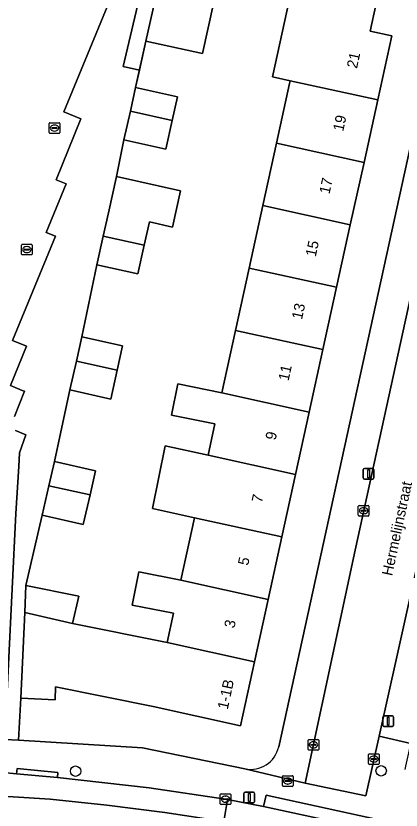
# Model space of a CAD drawing. Extents: x 160023 to 161302, y 384750 to 385707.
# Drawn here: x 160527 to 160563.2, y 385064.1 to 385138.7 of the extents above; entities that cross this region are included whole.
import ezdxf

# ---------------------------------------------------------------- set-up
doc = ezdxf.new("R2010")
doc.units = 0
for name, color, linetype in [('IMGEO_Boom', 7, 'Continuous'), ('IMGEO_Brandkraan', 7, 'Continuous'), ('IMGEO_Erf', 7, 'Continuous'), ('IMGEO_Groenvoorziening', 7, 'Continuous'), ('IMGEO_Kolk', 7, 'Continuous'), ('IMGEO_Lichtmast', 7, 'Continuous'), ('IMGEO_Muur', 7, 'Continuous'), ('IMGEO_Openbare_ruimte_label', 7, 'Continuous'), ('IMGEO_Pand', 7, 'Continuous'), ('IMGEO_Pand_nummerreeks', 7, 'Continuous'), ('IMGEO_Parkeervlak_gesloten', 7, 'Continuous'), ('IMGEO_Rijbaan_lokaal_gesloten', 7, 'Continuous'), ('IMGEO_Rijbaan_lokaal_open', 7, 'Continuous'), ('IMGEO_Voetpad_open', 7, 'Continuous')]:
    doc.layers.add(name, color=color, linetype=linetype)

msp = doc.modelspace()

# ---------------------------------------------------------------- linework, layer by layer
at = {"layer": 'IMGEO_Boom'}
for centre in [(160532.623, 385067.747), (160561.307, 385067.782)]:
    msp.add_circle(centre, 0.489, dxfattribs=at)
at = {"layer": 'IMGEO_Brandkraan'}
for p, q in [((160552.04, 385066.396), (160552.04, 385067.248)), ((160552.115, 385067.322), (160552.967, 385067.322)), ((160553.041, 385067.248), (160553.041, 385066.396)), ((160552.299, 385066.816), (160552.299, 385066.828)), ((160552.737, 385066.779), (160552.339, 385066.779)), ((160552.342, 385066.865), (160552.74, 385066.865)), ((160552.551, 385066.542), (160552.526, 385066.542)), ((160552.528, 385067.102), (160552.553, 385067.102)), ((160552.783, 385066.828), (160552.783, 385066.816)), ((160552.967, 385066.322), (160552.115, 385066.322))]:
    msp.add_line(p, q, dxfattribs=at)
for points in [[(160552.04, 385066.396), (160552.04, 385067.248)], [(160552.115, 385067.322), (160552.967, 385067.322)], [(160553.041, 385067.248), (160553.041, 385066.396)], [(160552.967, 385066.322), (160552.115, 385066.322)]]:
    msp.add_lwpolyline(points, dxfattribs=at)
for centre, radius, start, end in [((160552.117, 385067.246), 0.0765, 91.55205, 178.44795), ((160552.117, 385067.246), 0.0765, 91.55205, 178.44795), ((160552.965, 385067.246), 0.0765, 1.55205, 88.44795), ((160552.965, 385067.246), 0.0765, 1.55205, 88.44795), ((160552.339, 385066.825), 0.0403, 85.87752, 175.75265), ((160552.336, 385066.815), 0.0366, 178.93798, 274.71019), ((160552.74, 385066.822), 0.043, 264.86636, 352.45326), ((160552.744, 385066.827), 0.0386, 1.73085, 96.63898), ((160552.117, 385066.398), 0.0765, 181.55205, 268.44795), ((160552.117, 385066.398), 0.0765, 181.55205, 268.44795), ((160552.965, 385066.398), 0.0765, 271.55205, 358.44795), ((160552.965, 385066.398), 0.0765, 271.55205, 358.44795)]:
    msp.add_arc(centre, radius, start, end, dxfattribs=at)
for centre, major_axis, ratio, start_param, end_param in [((160552.527, 385066.822), (-0.387, 0.002), 0.722429, 4.712389, 7.853982), ((160552.552, 385066.822), (-0.39, 0.002), 0.717154, 1.570796, 4.712389)]:
    msp.add_ellipse(centre, major_axis=major_axis, ratio=ratio, start_param=start_param, end_param=end_param, dxfattribs=at)
at = {"layer": 'IMGEO_Erf'}
for points in [[(160567.473, 385142.038), (160561.352, 385142.132), (160560.275, 385137.217), (160562.294, 385136.775), (160560.979, 385130.771), (160559.696, 385124.91), (160558.412, 385119.049), (160557.128, 385113.188), (160555.845, 385107.327), (160554.561, 385101.466), (160553.277, 385095.604), (160551.994, 385089.744), (160550.711, 385083.883), (160549.427, 385078.022), (160548.111, 385072.013), (160539.896, 385073.812), (160530.743, 385075.667), (160530.69, 385074.46), (160527.483, 385074.6), (160527.247, 385070.646), (160538.903, 385069.928), (160548.517, 385067.968)], [(160546.135, 385142.382), (160544.519, 385135.117), (160539.217, 385136.295), (160538.611, 385133.564), (160538.252, 385131.943), (160542.177, 385131.075), (160541.686, 385128.854), (160541.086, 385126.144), (160537.161, 385127.012), (160536.455, 385123.573), (160542.473, 385122.239), (160541.719, 385118.84), (160539.553, 385119.32), (160539.071, 385117.142), (160538.471, 385114.436), (160534.619, 385115.29), (160533.2, 385108.525), (160537.038, 385107.669), (160536.535, 385105.414), (160535.926, 385102.683), (160532.088, 385103.539), (160530.634, 385096.826), (160534.49, 385095.946), (160533.975, 385093.69), (160533.341, 385090.913), (160529.485, 385091.793), (160527.954, 385085.191), (160532.927, 385084.178), (160532.33, 385081.622), (160541.212, 385079.821), (160541.816, 385082.578), (160537.939, 385083.349), (160538.558, 385086.465), (160542.496, 385085.682), (160543.779, 385091.543), (160539.825, 385092.409), (160541.024, 385098.289), (160545.063, 385097.404), (160545.707, 385100.347), (160541.614, 385101.182), (160542.211, 385104.109), (160546.346, 385103.265), (160547.63, 385109.126), (160548.913, 385114.987), (160550.197, 385120.848), (160551.48, 385126.709), (160552.709, 385132.319), (160552.764, 385132.571), (160551.1, 385132.935), (160553.142, 385142.259)], [(160551.687, 385070.032), (160567.473, 385142.038)]]:
    msp.add_lwpolyline(points, dxfattribs=at)
msp.add_arc((160549.055, 385070.608), 2.694, 258.47793, 347.6587, dxfattribs=at)
at = {"layer": 'IMGEO_Groenvoorziening'}
msp.add_lwpolyline([(160579.038, 385132.279), (160578.019, 385132.528), (160574.748, 385133.329), (160572.571, 385123.582), (160566.132, 385093.537), (160561.106, 385071.043), (160564.081, 385070.348), (160564.015, 385070.04), (160564.192, 385070.042), (160569.462, 385070.092)], dxfattribs=at)
at = {"layer": 'IMGEO_Kolk'}
for p, q in [((160530.142, 385127.704), (160530.142, 385128.556)), ((160530.217, 385128.63), (160531.069, 385128.63)), ((160530.63, 385128.41), (160530.655, 385128.41)), ((160531.143, 385128.556), (160531.143, 385127.704)), ((160531.069, 385127.63), (160530.217, 385127.63)), ((160530.401, 385128.124), (160530.401, 385128.136)), ((160530.839, 385128.087), (160530.441, 385128.087)), ((160530.444, 385128.173), (160530.842, 385128.173)), ((160530.653, 385127.85), (160530.628, 385127.85)), ((160530.885, 385128.136), (160530.885, 385128.124)), ((160527.545, 385116.298), (160527.545, 385117.15)), ((160527.62, 385117.224), (160528.472, 385117.224)), ((160528.546, 385117.15), (160528.546, 385116.298)), ((160527.804, 385116.718), (160527.804, 385116.73)), ((160528.242, 385116.681), (160527.844, 385116.681)), ((160527.847, 385116.767), (160528.245, 385116.767)), ((160528.056, 385116.444), (160528.031, 385116.444)), ((160528.033, 385117.004), (160528.058, 385117.004)), ((160528.288, 385116.73), (160528.288, 385116.718)), ((160528.472, 385116.224), (160527.62, 385116.224)), ((160559.163, 385091.773), (160559.163, 385092.625)), ((160559.238, 385092.699), (160560.09, 385092.699)), ((160560.164, 385092.625), (160560.164, 385091.773)), ((160559.422, 385092.193), (160559.422, 385092.205)), ((160559.86, 385092.156), (160559.462, 385092.156)), ((160559.465, 385092.242), (160559.863, 385092.242)), ((160559.674, 385091.919), (160559.649, 385091.919)), ((160559.651, 385092.479), (160559.676, 385092.479)), ((160559.906, 385092.205), (160559.906, 385092.193)), ((160560.09, 385091.699), (160559.238, 385091.699)), ((160554.449, 385069.797), (160554.449, 385070.649)), ((160554.524, 385070.723), (160555.376, 385070.723)), ((160554.708, 385070.217), (160554.708, 385070.229)), ((160555.146, 385070.18), (160554.748, 385070.18)), ((160554.751, 385070.266), (160555.149, 385070.266)), ((160554.937, 385070.503), (160554.962, 385070.503)), ((160555.192, 385070.229), (160555.192, 385070.217)), ((160555.45, 385070.649), (160555.45, 385069.797)), ((160555.376, 385069.723), (160554.524, 385069.723)), ((160554.96, 385069.943), (160554.935, 385069.943)), ((160560.123, 385068.457), (160560.123, 385069.309)), ((160560.198, 385069.383), (160561.05, 385069.383)), ((160560.382, 385068.877), (160560.382, 385068.889)), ((160560.82, 385068.84), (160560.422, 385068.84)), ((160560.425, 385068.926), (160560.823, 385068.926)), ((160560.611, 385069.163), (160560.636, 385069.163)), ((160560.866, 385068.889), (160560.866, 385068.877)), ((160561.124, 385069.309), (160561.124, 385068.457)), ((160561.05, 385068.383), (160560.198, 385068.383)), ((160560.634, 385068.603), (160560.609, 385068.603)), ((160546.198, 385064.698), (160546.198, 385065.55)), ((160546.273, 385065.624), (160547.125, 385065.624)), ((160546.457, 385065.118), (160546.457, 385065.13)), ((160546.895, 385065.081), (160546.497, 385065.081)), ((160546.5, 385065.167), (160546.898, 385065.167)), ((160546.686, 385065.404), (160546.711, 385065.404)), ((160546.941, 385065.13), (160546.941, 385065.118)), ((160547.199, 385065.55), (160547.199, 385064.698)), ((160547.125, 385064.624), (160546.273, 385064.624)), ((160546.709, 385064.844), (160546.684, 385064.844))]:
    msp.add_line(p, q, dxfattribs=at)
for points in [[(160530.142, 385127.704), (160530.142, 385128.556)], [(160530.217, 385128.63), (160531.069, 385128.63)], [(160531.143, 385128.556), (160531.143, 385127.704)], [(160531.069, 385127.63), (160530.217, 385127.63)], [(160527.545, 385116.298), (160527.545, 385117.15)], [(160527.62, 385117.224), (160528.472, 385117.224)], [(160528.546, 385117.15), (160528.546, 385116.298)], [(160528.472, 385116.224), (160527.62, 385116.224)], [(160559.163, 385091.773), (160559.163, 385092.625)], [(160559.238, 385092.699), (160560.09, 385092.699)], [(160560.164, 385092.625), (160560.164, 385091.773)], [(160560.09, 385091.699), (160559.238, 385091.699)], [(160554.449, 385069.797), (160554.449, 385070.649)], [(160554.524, 385070.723), (160555.376, 385070.723)], [(160555.45, 385070.649), (160555.45, 385069.797)], [(160555.376, 385069.723), (160554.524, 385069.723)], [(160560.123, 385068.457), (160560.123, 385069.309)], [(160560.198, 385069.383), (160561.05, 385069.383)], [(160561.124, 385069.309), (160561.124, 385068.457)], [(160561.05, 385068.383), (160560.198, 385068.383)], [(160546.198, 385064.698), (160546.198, 385065.55)], [(160546.273, 385065.624), (160547.125, 385065.624)], [(160547.199, 385065.55), (160547.199, 385064.698)], [(160547.125, 385064.624), (160546.273, 385064.624)]]:
    msp.add_lwpolyline(points, dxfattribs=at)
for centre, radius, start, end in [((160530.219, 385128.554), 0.0765, 91.55205, 178.44795), ((160530.219, 385128.554), 0.0765, 91.55205, 178.44795), ((160531.067, 385128.554), 0.0765, 1.55205, 88.44795), ((160531.067, 385128.554), 0.0765, 1.55205, 88.44795), ((160530.219, 385127.706), 0.0765, 181.55205, 268.44795), ((160530.219, 385127.706), 0.0765, 181.55205, 268.44795), ((160530.441, 385128.133), 0.0403, 85.87752, 175.75265), ((160530.438, 385128.123), 0.0366, 178.93798, 274.71019), ((160530.842, 385128.13), 0.043, 264.86636, 352.45326), ((160530.846, 385128.135), 0.0386, 1.73085, 96.63898), ((160531.067, 385127.706), 0.0765, 271.55205, 358.44795), ((160531.067, 385127.706), 0.0765, 271.55205, 358.44795), ((160527.622, 385117.148), 0.0765, 91.55205, 178.44795), ((160527.622, 385117.148), 0.0765, 91.55205, 178.44795), ((160528.47, 385117.148), 0.0765, 1.55205, 88.44795), ((160528.47, 385117.148), 0.0765, 1.55205, 88.44795), ((160527.844, 385116.727), 0.0403, 85.87752, 175.75265), ((160527.841, 385116.717), 0.0366, 178.93798, 274.71019), ((160528.245, 385116.724), 0.043, 264.86636, 352.45326), ((160528.249, 385116.729), 0.0386, 1.73085, 96.63898), ((160527.622, 385116.3), 0.0765, 181.55205, 268.44795), ((160527.622, 385116.3), 0.0765, 181.55205, 268.44795), ((160528.47, 385116.3), 0.0765, 271.55205, 358.44795), ((160528.47, 385116.3), 0.0765, 271.55205, 358.44795), ((160559.24, 385092.623), 0.0765, 91.55205, 178.44795), ((160559.24, 385092.623), 0.0765, 91.55205, 178.44795), ((160560.088, 385092.623), 0.0765, 1.55205, 88.44795), ((160560.088, 385092.623), 0.0765, 1.55205, 88.44795), ((160559.24, 385091.775), 0.0765, 181.55205, 268.44795), ((160559.24, 385091.775), 0.0765, 181.55205, 268.44795), ((160559.462, 385092.202), 0.0403, 85.87752, 175.75265), ((160559.459, 385092.192), 0.0366, 178.93798, 274.71019), ((160559.863, 385092.199), 0.043, 264.86636, 352.45326), ((160559.867, 385092.204), 0.0386, 1.73085, 96.63898), ((160560.088, 385091.775), 0.0765, 271.55205, 358.44795), ((160560.088, 385091.775), 0.0765, 271.55205, 358.44795), ((160554.526, 385070.647), 0.0765, 91.55205, 178.44795), ((160554.526, 385070.647), 0.0765, 91.55205, 178.44795), ((160554.748, 385070.226), 0.0403, 85.87752, 175.75265), ((160554.745, 385070.216), 0.0366, 178.93798, 274.71019), ((160555.149, 385070.223), 0.043, 264.86636, 352.45326), ((160555.153, 385070.228), 0.0386, 1.73085, 96.63898), ((160555.374, 385070.647), 0.0765, 1.55205, 88.44795), ((160555.374, 385070.647), 0.0765, 1.55205, 88.44795), ((160554.526, 385069.799), 0.0765, 181.55205, 268.44795), ((160554.526, 385069.799), 0.0765, 181.55205, 268.44795), ((160555.374, 385069.799), 0.0765, 271.55205, 358.44795), ((160555.374, 385069.799), 0.0765, 271.55205, 358.44795), ((160560.2, 385069.307), 0.0765, 91.55205, 178.44795), ((160560.2, 385069.307), 0.0765, 91.55205, 178.44795), ((160560.422, 385068.886), 0.0403, 85.87752, 175.75265), ((160560.419, 385068.876), 0.0366, 178.93798, 274.71019), ((160560.823, 385068.883), 0.043, 264.86636, 352.45326), ((160560.827, 385068.888), 0.0386, 1.73085, 96.63898), ((160561.048, 385069.307), 0.0765, 1.55205, 88.44795), ((160561.048, 385069.307), 0.0765, 1.55205, 88.44795), ((160560.2, 385068.459), 0.0765, 181.55205, 268.44795), ((160560.2, 385068.459), 0.0765, 181.55205, 268.44795), ((160561.048, 385068.459), 0.0765, 271.55205, 358.44795), ((160561.048, 385068.459), 0.0765, 271.55205, 358.44795), ((160546.275, 385065.548), 0.0765, 91.55205, 178.44795), ((160546.275, 385065.548), 0.0765, 91.55205, 178.44795), ((160546.497, 385065.127), 0.0403, 85.87752, 175.75265), ((160546.494, 385065.117), 0.0366, 178.93798, 274.71019), ((160546.898, 385065.124), 0.043, 264.86636, 352.45326), ((160546.902, 385065.129), 0.0386, 1.73085, 96.63898), ((160547.123, 385065.548), 0.0765, 1.55205, 88.44795), ((160547.123, 385065.548), 0.0765, 1.55205, 88.44795), ((160546.275, 385064.7), 0.0765, 181.55205, 268.44795), ((160546.275, 385064.7), 0.0765, 181.55205, 268.44795), ((160547.123, 385064.7), 0.0765, 271.55205, 358.44795), ((160547.123, 385064.7), 0.0765, 271.55205, 358.44795)]:
    msp.add_arc(centre, radius, start, end, dxfattribs=at)
for centre, major_axis, ratio, start_param, end_param in [((160530.629, 385128.13), (-0.387, 0.002), 0.722429, 4.712389, 7.853982), ((160530.654, 385128.13), (-0.39, 0.002), 0.717154, 1.570796, 4.712389), ((160528.032, 385116.724), (-0.387, 0.002), 0.722429, 4.712389, 7.853982), ((160528.057, 385116.724), (-0.39, 0.002), 0.717154, 1.570796, 4.712389), ((160559.65, 385092.199), (-0.387, 0.002), 0.722429, 4.712389, 7.853982), ((160559.675, 385092.199), (-0.39, 0.002), 0.717154, 1.570796, 4.712389), ((160554.936, 385070.223), (-0.387, 0.002), 0.722429, 4.712389, 7.853982), ((160554.961, 385070.223), (-0.39, 0.002), 0.717154, 1.570796, 4.712389), ((160560.61, 385068.883), (-0.387, 0.002), 0.722429, 4.712389, 7.853982), ((160560.635, 385068.883), (-0.39, 0.002), 0.717154, 1.570796, 4.712389), ((160546.685, 385065.124), (-0.387, 0.002), 0.722429, 4.712389, 7.853982), ((160546.71, 385065.124), (-0.39, 0.002), 0.717154, 1.570796, 4.712389)]:
    msp.add_ellipse(centre, major_axis=major_axis, ratio=ratio, start_param=start_param, end_param=end_param, dxfattribs=at)
at = {"layer": 'IMGEO_Lichtmast'}
for p, q in [((160559.63, 385095.279), (160559.63, 385096.079)), ((160559.63, 385096.079), (160559.63, 385095.279)), ((160559.73, 385096.179), (160560.52, 385096.179)), ((160560.52, 385096.179), (160559.73, 385096.179)), ((160560.62, 385096.079), (160560.62, 385095.279)), ((160560.62, 385095.279), (160560.62, 385096.079)), ((160560.52, 385095.179), (160559.73, 385095.179)), ((160559.73, 385095.179), (160560.52, 385095.179)), ((160561.471, 385072.031), (160561.471, 385072.831)), ((160561.471, 385072.831), (160561.471, 385072.031)), ((160561.571, 385072.931), (160562.361, 385072.931)), ((160562.361, 385072.931), (160561.571, 385072.931)), ((160562.461, 385072.831), (160562.461, 385072.031)), ((160562.461, 385072.031), (160562.461, 385072.831)), ((160562.361, 385071.931), (160561.571, 385071.931)), ((160561.571, 385071.931), (160562.361, 385071.931)), ((160548.424, 385064.867), (160548.424, 385065.667)), ((160548.424, 385065.667), (160548.424, 385064.867)), ((160548.524, 385065.767), (160549.314, 385065.767)), ((160549.314, 385065.767), (160548.524, 385065.767)), ((160549.414, 385065.667), (160549.414, 385064.867)), ((160549.414, 385064.867), (160549.414, 385065.667)), ((160549.314, 385064.767), (160548.524, 385064.767)), ((160548.524, 385064.767), (160549.314, 385064.767))]:
    msp.add_line(p, q, dxfattribs=at)
for points in [[(160560.05, 385096.054), (160560.2, 385096.054), (160560.2, 385095.304), (160560.05, 385095.304), (160560.05, 385096.054)], [(160561.891, 385072.806), (160562.041, 385072.806), (160562.041, 385072.056), (160561.891, 385072.056), (160561.891, 385072.806)], [(160548.844, 385065.642), (160548.994, 385065.642), (160548.994, 385064.892), (160548.844, 385064.892), (160548.844, 385065.642)]]:
    msp.add_lwpolyline(points, dxfattribs=at)
for centre, start, end in [((160559.73, 385096.079), 90, 180), ((160559.73, 385096.079), 90, 180), ((160560.52, 385096.079), 0, 90), ((160560.52, 385096.079), 360, 90), ((160559.73, 385095.279), 180, 270), ((160559.73, 385095.279), 180, 270), ((160560.52, 385095.279), 270, 0), ((160560.52, 385095.279), 270, 0), ((160561.571, 385072.831), 90, 180), ((160561.571, 385072.831), 90, 180), ((160562.361, 385072.831), 0, 90), ((160562.361, 385072.831), 360, 90), ((160561.571, 385072.031), 180, 270), ((160561.571, 385072.031), 180, 270), ((160562.361, 385072.031), 270, 0), ((160562.361, 385072.031), 270, 0), ((160548.524, 385065.667), 90, 180), ((160548.524, 385065.667), 90, 180), ((160549.314, 385065.667), 0, 90), ((160549.314, 385065.667), 360, 90), ((160548.524, 385064.867), 180, 270), ((160548.524, 385064.867), 180, 270), ((160549.314, 385064.867), 270, 0), ((160549.314, 385064.867), 270, 0)]:
    msp.add_arc(centre, 0.1, start, end, dxfattribs=at)
at = {"layer": 'IMGEO_Muur'}
msp.add_lwpolyline([(160538.252, 385131.943), (160539.217, 385136.295)], dxfattribs=at)
at = {"layer": 'IMGEO_Pand'}
for points in [[(160544.519, 385135.117), (160546.135, 385142.382), (160543.395, 385142.397), (160540.577, 385142.413), (160539.217, 385136.295)], [(160560.275, 385137.217), (160561.352, 385142.132), (160556.353, 385142.209), (160553.142, 385142.259), (160551.1, 385132.935), (160552.764, 385132.571), (160560.979, 385130.771), (160562.294, 385136.775)], [(160560.979, 385130.771), (160552.764, 385132.571), (160552.709, 385132.319), (160551.48, 385126.709), (160559.696, 385124.91)], [(160542.177, 385131.075), (160538.252, 385131.943), (160537.759, 385129.713), (160541.686, 385128.854)], [(160541.086, 385126.144), (160541.686, 385128.854), (160537.759, 385129.713), (160537.161, 385127.012)], [(160559.696, 385124.91), (160551.48, 385126.709), (160550.197, 385120.848), (160558.412, 385119.049)], [(160542.473, 385122.239), (160536.455, 385123.573), (160535.701, 385120.173), (160535.216, 385117.986), (160539.071, 385117.142), (160539.553, 385119.32), (160541.719, 385118.84)], [(160558.412, 385119.049), (160550.197, 385120.848), (160548.913, 385114.987), (160557.128, 385113.188)], [(160538.471, 385114.436), (160539.071, 385117.142), (160535.216, 385117.986), (160534.619, 385115.29)], [(160557.128, 385113.188), (160548.913, 385114.987), (160547.63, 385109.126), (160555.845, 385107.327)], [(160555.845, 385107.327), (160547.63, 385109.126), (160546.346, 385103.265), (160554.561, 385101.466)], [(160537.038, 385107.669), (160533.2, 385108.525), (160532.694, 385106.255), (160536.535, 385105.414)], [(160535.926, 385102.683), (160536.535, 385105.414), (160532.694, 385106.255), (160532.088, 385103.539)], [(160554.561, 385101.466), (160546.346, 385103.265), (160542.211, 385104.109), (160541.614, 385101.182), (160545.707, 385100.347), (160545.063, 385097.404), (160553.277, 385095.604)], [(160553.277, 385095.604), (160545.063, 385097.404), (160541.024, 385098.289), (160539.825, 385092.409), (160543.779, 385091.543), (160551.994, 385089.744)], [(160534.49, 385095.946), (160530.634, 385096.826), (160530.111, 385094.536), (160533.975, 385093.69)], [(160533.341, 385090.913), (160533.975, 385093.69), (160530.111, 385094.536), (160529.485, 385091.793)], [(160551.994, 385089.744), (160543.779, 385091.543), (160542.496, 385085.682), (160550.711, 385083.883)], [(160550.711, 385083.883), (160542.496, 385085.682), (160538.558, 385086.465), (160537.939, 385083.349), (160541.816, 385082.578), (160541.212, 385079.821), (160549.427, 385078.022)], [(160527.841, 385082.656), (160532.33, 385081.622), (160532.927, 385084.178), (160527.954, 385085.191)], [(160549.427, 385078.022), (160541.212, 385079.821), (160532.33, 385081.622), (160527.841, 385082.656), (160527.483, 385074.6), (160530.69, 385074.46), (160530.743, 385075.667), (160539.896, 385073.812), (160548.111, 385072.013)]]:
    msp.add_lwpolyline(points, close=True, dxfattribs=at)
at = {"layer": 'IMGEO_Parkeervlak_gesloten'}
msp.add_lwpolyline([(160500, 385068.987), (160470.154, 385070.563), (160467.81, 385070.707), (160467.689, 385068.635), (160475.532, 385068.178), (160517.802, 385065.89), (160530.248, 385065.132), (160535.559, 385064.571), (160541.001, 385063.867), (160546.541, 385063.032), (160546.878, 385065.088), (160546.695, 385065.123), (160539.534, 385066.194), (160530.91, 385067.141), (160527.087, 385067.493), (160525.802, 385067.611), (160518.376, 385068.007)], close=True, dxfattribs=at)
at = {"layer": 'IMGEO_Rijbaan_lokaal_gesloten'}
msp.add_lwpolyline([(160612.845, 385043.826), (160590.309, 385052.935), (160581.782, 385056.163), (160574.814, 385058.379), (160565.395, 385061.073), (160562.711, 385061.735), (160550.276, 385064.434), (160546.878, 385065.088), (160546.541, 385063.032), (160541.001, 385063.867), (160535.559, 385064.571), (160530.248, 385065.132), (160517.802, 385065.89), (160475.532, 385068.178)], dxfattribs=at)
at = {"layer": 'IMGEO_Rijbaan_lokaal_open'}
for points in [[(160526.87, 385101.038), (160527.811, 385103.422), (160527.617, 385103.499), (160526.502, 385103.957), (160528.021, 385107.654), (160526.704, 385108.195), (160530.721, 385117.975), (160529.847, 385118.334), (160531.722, 385122.9), (160530.784, 385123.285), (160533.124, 385128.982), (160531.521, 385129.64), (160538.236, 385145.988)], [(160571.216, 385145.425), (160571.065, 385144.722), (160569.7, 385138.374), (160568.918, 385134.738), (160565.833, 385120.389), (160558.856, 385088.502), (160554.181, 385066.621), (160559.854, 385065.441), (160561.106, 385071.043), (160566.132, 385093.537), (160572.571, 385123.582), (160574.748, 385133.329), (160575.157, 385135.158)], [(160525.98, 385070.724), (160527.02, 385091.935), (160527.276, 385096.343), (160527.351, 385097.637), (160527.939, 385099.339), (160526.983, 385099.725)]]:
    msp.add_lwpolyline(points, dxfattribs=at)
at = {"layer": 'IMGEO_Voetpad_open'}
for points in [[(160567.825, 385143.642), (160549.69, 385143.874), (160543.317, 385143.807), (160541.296, 385145.699), (160539.456, 385147.429), (160537.598, 385149.182), (160535.738, 385150.936), (160534.234, 385152.355), (160533.24, 385151.336), (160538.478, 385146.578), (160538.236, 385145.988), (160539.654, 385144.793), (160537.071, 385133.905), (160538.611, 385133.564), (160539.217, 385136.295), (160540.577, 385142.413), (160543.395, 385142.397), (160546.135, 385142.382), (160553.142, 385142.259), (160556.353, 385142.209), (160561.352, 385142.132), (160567.473, 385142.038)], [(160527.087, 385067.493), (160530.91, 385067.141), (160530.955, 385067.638), (160527.132, 385067.99)], [(160562.711, 385061.735), (160562.97, 385062.767), (160550.513, 385065.502), (160550.276, 385064.434)]]:
    msp.add_lwpolyline(points, close=True, dxfattribs=at)
for points in [[(160570.699, 385148.334), (160568.235, 385146.091), (160568.222, 385145.454), (160567.825, 385143.642), (160567.473, 385142.038), (160551.687, 385070.032)], [(160538.236, 385145.988), (160531.521, 385129.64), (160533.124, 385128.982), (160530.784, 385123.285), (160531.722, 385122.9), (160529.847, 385118.334), (160530.721, 385117.975), (160526.704, 385108.195), (160528.021, 385107.654), (160526.502, 385103.957), (160527.617, 385103.499), (160527.811, 385103.422), (160526.87, 385101.038)], [(160526.983, 385099.725), (160527.939, 385099.339), (160527.351, 385097.637), (160527.276, 385096.343), (160527.02, 385091.935), (160525.98, 385070.724), (160527.247, 385070.646), (160527.483, 385074.6), (160527.841, 385082.656), (160527.954, 385085.191), (160529.485, 385091.793), (160530.111, 385094.536), (160530.634, 385096.826), (160532.088, 385103.539), (160532.694, 385106.255), (160533.2, 385108.525), (160534.619, 385115.29), (160535.216, 385117.986), (160535.701, 385120.173), (160536.455, 385123.573), (160537.161, 385127.012), (160537.759, 385129.713), (160538.252, 385131.943), (160538.611, 385133.564), (160537.071, 385133.905), (160539.654, 385144.793)], [(160548.517, 385067.968), (160554.181, 385066.621), (160558.856, 385088.502), (160565.833, 385120.389)], [(160563.558, 385067.898), (160563.624, 385068.209), (160564.015, 385070.04), (160564.081, 385070.348), (160561.106, 385071.043), (160559.854, 385065.441), (160554.181, 385066.621), (160548.517, 385067.968), (160538.903, 385069.928), (160527.247, 385070.646), (160525.98, 385070.724), (160521.889, 385070.868), (160500, 385071.906), (160482.522, 385072.826), (160478.899, 385073.017), (160469.591, 385073.507)], [(160470.154, 385070.563), (160500, 385068.987), (160518.376, 385068.007), (160518.402, 385068.508), (160525.828, 385068.11), (160525.802, 385067.611), (160527.087, 385067.493), (160527.132, 385067.99), (160530.955, 385067.638), (160530.91, 385067.141), (160539.534, 385066.194), (160546.695, 385065.123), (160546.878, 385065.088), (160550.276, 385064.434), (160550.513, 385065.502), (160562.97, 385062.767), (160562.711, 385061.735), (160565.395, 385061.073), (160574.814, 385058.379), (160581.782, 385056.163), (160590.309, 385052.935), (160612.845, 385043.826)]]:
    msp.add_lwpolyline(points, dxfattribs=at)
msp.add_arc((160549.055, 385070.608), 2.694, 258.47793, 347.6587, dxfattribs=at)

# ---------------------------------------------------------------- texts
at = {"layer": 'IMGEO_Openbare_ruimte_label'}
msp.add_text('Hermelijnstraat', height=1, rotation=77.88124, dxfattribs=at).set_placement((160562.333, 385086.032))
at = {"layer": 'IMGEO_Pand_nummerreeks'}
for s, rotation, p in [('21', 77.64724, (160559.034, 385133.674)), ('19', 77.64724, (160557.74, 385127.764)), ('17', 77.64714, (160556.451, 385121.877)), ('15', 77.64714, (160555.161, 385115.989)), ('13', 77.64714, (160553.872, 385110.102)), ('11', 77.64714, (160552.608, 385104.326)), ('9', 77.64714, (160551.393, 385098.777)), ('7', 77.64724, (160550.104, 385092.888)), ('5', 77.64714, (160548.815, 385087.002)), ('3', 77.64714, (160547.525, 385081.115)), ('1-1B', 77.64724, (160546.898, 385073.484))]:
    msp.add_text(s, height=1, rotation=rotation, dxfattribs=at).set_placement(p)

doc.saveas('drawing.dxf')
